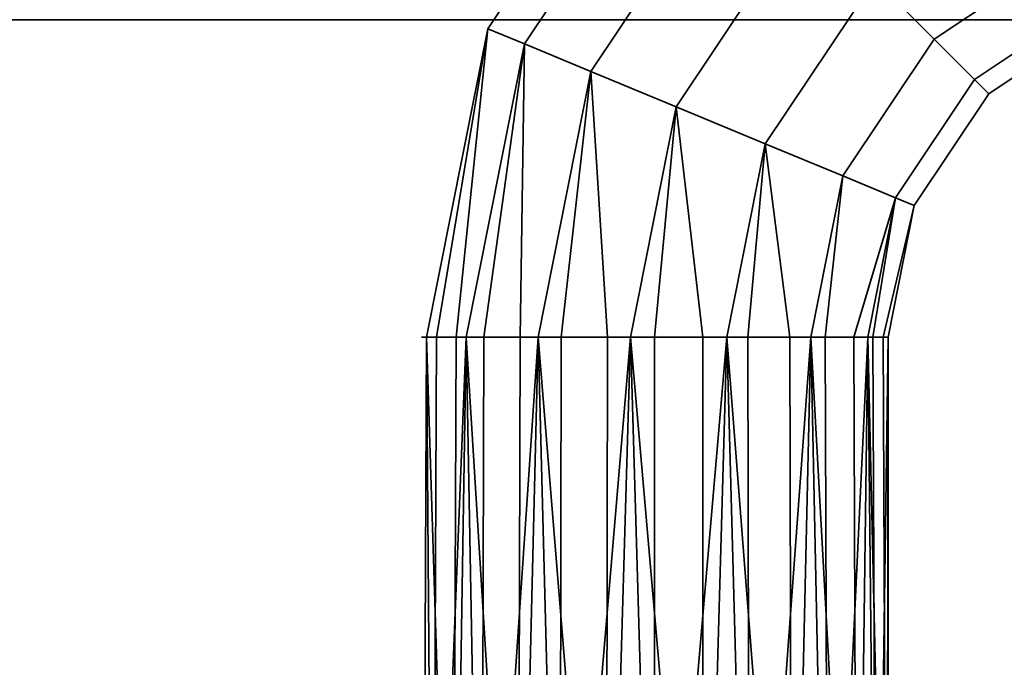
# Model space of a CAD drawing. Header units: millimetres. Extents: x -503 to 6703, y -110 to 193.
# Tile 744 of 1056: x 2620 to 2660, y 21 to 47. Entities that reach past the tile are written whole.
import ezdxf

# ---------------------------------------------------------------- set-up
doc = ezdxf.new("R2010")
doc.units = ezdxf.units.MM
doc.layers.add('151', color=7, linetype='Continuous', true_color=0xffffff)

# ---------------------------------------------------------------- blocks, each defined once
blk = doc.blocks.new('UG_SURFACE_003')
at = {"layer": '151', "color": 252, "linetype": 'Continuous', "lineweight": 35}
for points in [[(3602.5, -14, 2212.25), (3602.5, 174.4, 2212.25), (2397.5, 174.4, 2212.25), (2397.5, -14, 2212.25)], [(2547.5, -14, 2062.25), (2547.5, 174.4, 2062.25), (3452.5, 174.4, 2062.25), (3452.5, -14, 2062.25)]]:
    blk.add_3dface(points, dxfattribs=at)
blk = doc.blocks.new('UG_SURFACE_209')
at = {"layer": '151', "color": 252, "linetype": 'Continuous', "lineweight": 35}
for points in [[(2647.448, 56.052, 1098.416), (2640.688, 45.934, 1098.416), (2639.204, 46.549, 1102.025), (2646.312, 57.188, 1102.025)], [(2646.312, 57.188, 1102.025), (2639.204, 46.549, 1102.025), (2639.204, 46.549, 1105.975), (2646.312, 57.188, 1105.975)], [(2646.312, 57.188, 1105.975), (2639.204, 46.549, 1105.975), (2640.688, 45.934, 1109.584), (2647.448, 56.052, 1109.584)], [(2649.524, 53.976, 1095.773), (2643.4, 44.811, 1095.773), (2640.688, 45.934, 1098.416), (2647.448, 56.052, 1098.416)], [(2647.448, 56.052, 1109.584), (2640.688, 45.934, 1109.584), (2643.4, 44.811, 1112.227), (2649.524, 53.976, 1112.227)], [(2652.181, 51.319, 1094.552), (2646.871, 43.373, 1094.552), (2643.4, 44.811, 1095.773), (2649.524, 53.976, 1095.773)], [(2649.524, 53.976, 1112.227), (2643.4, 44.811, 1112.227), (2646.871, 43.373, 1113.448), (2652.181, 51.319, 1113.448)], [(2662.94, 49.838, 1096.94), (2657.378, 46.122, 1096.94), (2654.959, 48.541, 1094.965), (2661.63, 52.999, 1094.965)], [(2661.63, 52.999, 1113.035), (2654.959, 48.541, 1113.035), (2657.378, 46.122, 1111.06), (2662.94, 49.838, 1111.06)], [(2654.959, 48.541, 1094.965), (2650.501, 41.87, 1094.965), (2646.871, 43.373, 1094.552), (2652.181, 51.319, 1094.552)], [(2652.181, 51.319, 1113.448), (2646.871, 43.373, 1113.448), (2650.501, 41.87, 1113.035), (2654.959, 48.541, 1113.035)], [(2663.828, 47.693, 1100.136), (2659.02, 44.48, 1100.136), (2657.378, 46.122, 1096.94), (2662.94, 49.838, 1096.94)], [(2662.94, 49.838, 1111.06), (2657.378, 46.122, 1111.06), (2659.02, 44.48, 1107.864), (2663.828, 47.693, 1107.864)], [(2657.378, 46.122, 1096.94), (2653.662, 40.56, 1096.94), (2650.501, 41.87, 1094.965), (2654.959, 48.541, 1094.965)], [(2654.959, 48.541, 1113.035), (2650.501, 41.87, 1113.035), (2653.662, 40.56, 1111.06), (2657.378, 46.122, 1111.06)], [(2664.142, 46.934, 1104), (2659.6, 43.899, 1104), (2659.02, 44.48, 1100.136), (2663.828, 47.693, 1100.136)], [(2663.828, 47.693, 1107.864), (2659.02, 44.48, 1107.864), (2659.6, 43.899, 1104), (2664.142, 46.934, 1104)], [(2639.204, 46.549, 1105.975), (2636.708, 34, 1105.975), (2637.915, 34, 1108.687)], [(2639.204, 46.549, 1105.975), (2639.204, 46.549, 1102.025), (2636.708, 34, 1102.025), (2636.708, 34, 1104.993)], [(2637.107, 34, 1101.128), (2636.708, 34, 1102.025), (2639.204, 46.549, 1102.025)], [(2636.708, 34, 1104.993), (2636.708, 34, 1105.975), (2639.204, 46.549, 1105.975)], [(2639.204, 46.549, 1102.025), (2640.688, 45.934, 1098.416), (2638.314, 34, 1098.416), (2637.107, 34, 1101.128)], [(2637.915, 34, 1108.687), (2638.314, 34, 1109.584), (2640.688, 45.934, 1109.584), (2639.204, 46.549, 1105.975)], [(2659.02, 44.48, 1100.136), (2655.807, 39.672, 1100.136), (2653.662, 40.56, 1096.94), (2657.378, 46.122, 1096.94)], [(2657.378, 46.122, 1111.06), (2653.662, 40.56, 1111.06), (2655.807, 39.672, 1107.864), (2659.02, 44.48, 1107.864)], [(2640.688, 45.934, 1109.584), (2638.314, 34, 1109.584), (2640.52, 34, 1111.57)], [(2639.044, 34, 1097.759), (2638.314, 34, 1098.416), (2640.688, 45.934, 1098.416)], [(2640.688, 45.934, 1098.416), (2643.4, 44.811, 1095.773), (2641.25, 34, 1095.773), (2639.044, 34, 1097.759)], [(2640.52, 34, 1111.57), (2641.25, 34, 1112.227), (2643.4, 44.811, 1112.227), (2640.688, 45.934, 1109.584)], [(2643.4, 44.811, 1112.227), (2641.25, 34, 1112.227), (2644.073, 34, 1113.145)], [(2642.184, 34, 1095.469), (2641.25, 34, 1095.773), (2643.4, 44.811, 1095.773)], [(2643.4, 44.811, 1095.773), (2646.871, 43.373, 1094.552), (2645.007, 34, 1094.552), (2642.184, 34, 1095.469)], [(2644.073, 34, 1113.145), (2645.007, 34, 1113.448), (2646.871, 43.373, 1113.448), (2643.4, 44.811, 1112.227)], [(2659.6, 43.899, 1104), (2656.566, 39.358, 1104), (2655.807, 39.672, 1100.136), (2659.02, 44.48, 1100.136)], [(2659.02, 44.48, 1107.864), (2655.807, 39.672, 1107.864), (2656.566, 39.358, 1104), (2659.6, 43.899, 1104)], [(2646.871, 43.373, 1113.448), (2645.007, 34, 1113.448), (2647.959, 34, 1113.138)], [(2645.984, 34, 1094.655), (2645.007, 34, 1094.552), (2646.871, 43.373, 1094.552)], [(2646.871, 43.373, 1094.552), (2650.501, 41.87, 1094.965), (2648.936, 34, 1094.965), (2645.984, 34, 1094.655)], [(2647.959, 34, 1113.138), (2648.936, 34, 1113.035), (2650.501, 41.87, 1113.035), (2646.871, 43.373, 1113.448)], [(2650.501, 41.87, 1113.035), (2648.936, 34, 1113.035), (2651.506, 34, 1111.551)], [(2649.786, 34, 1095.456), (2648.936, 34, 1094.965), (2650.501, 41.87, 1094.965)], [(2650.501, 41.87, 1094.965), (2653.662, 40.56, 1096.94), (2652.357, 34, 1096.94), (2649.786, 34, 1095.456)], [(2651.506, 34, 1111.551), (2652.357, 34, 1111.06), (2653.662, 40.56, 1111.06), (2650.501, 41.87, 1113.035)], [(2655.807, 39.672, 1107.864), (2653.662, 40.56, 1111.06), (2652.357, 34, 1111.06), (2654.101, 34, 1108.659)], [(2652.934, 34, 1097.735), (2652.357, 34, 1096.94), (2653.662, 40.56, 1096.94)], [(2653.662, 40.56, 1096.94), (2655.807, 39.672, 1100.136), (2654.679, 34, 1100.136), (2652.934, 34, 1097.735)], [(2654.101, 34, 1108.659), (2654.679, 34, 1107.864), (2655.807, 39.672, 1107.864)], [(2656.566, 39.358, 1104), (2655.807, 39.672, 1107.864), (2654.679, 34, 1107.864), (2655.296, 34, 1104.961)], [(2654.883, 34, 1101.097), (2654.679, 34, 1100.136), (2655.807, 39.672, 1100.136)], [(2655.807, 39.672, 1100.136), (2656.566, 39.358, 1104), (2655.5, 34, 1104), (2654.883, 34, 1101.097)], [(2655.296, 34, 1104.961), (2655.5, 34, 1104), (2656.566, 39.358, 1104)], [(2636.708, 34, 1105.975), (2636.552, 0, 1104.993), (2637.773, 0, 1108.75)], [(2636.552, 0, 1104.993), (2636.708, 34, 1104.993), (2636.708, 34, 1102.025)], [(2636.708, 34, 1102.025), (2636.965, 0, 1101.064), (2636.552, 0, 1104.993)], [(2636.708, 34, 1105.975), (2636.708, 34, 1104.993), (2636.552, 0, 1104.993)], [(2637.773, 0, 1108.75), (2637.915, 34, 1108.687), (2636.708, 34, 1105.975)], [(2636.708, 34, 1102.025), (2637.107, 34, 1101.128), (2636.965, 0, 1101.064)], [(2636.965, 0, 1101.064), (2637.107, 34, 1101.128), (2638.314, 34, 1098.416)], [(2638.314, 34, 1098.416), (2638.94, 0, 1097.643), (2636.965, 0, 1101.064)], [(2638.314, 34, 1109.584), (2637.773, 0, 1108.75), (2640.416, 0, 1111.686)], [(2638.314, 34, 1109.584), (2637.915, 34, 1108.687), (2637.773, 0, 1108.75)], [(2640.416, 0, 1111.686), (2640.52, 34, 1111.57), (2638.314, 34, 1109.584)], [(2638.314, 34, 1098.416), (2639.044, 34, 1097.759), (2638.94, 0, 1097.643)], [(2638.94, 0, 1097.643), (2639.044, 34, 1097.759), (2641.25, 34, 1095.773)], [(2641.25, 34, 1095.773), (2642.136, 0, 1095.321), (2638.94, 0, 1097.643)], [(2641.25, 34, 1112.227), (2640.416, 0, 1111.686), (2644.025, 0, 1113.292)], [(2641.25, 34, 1112.227), (2640.52, 34, 1111.57), (2640.416, 0, 1111.686)], [(2644.025, 0, 1113.292), (2644.073, 34, 1113.145), (2641.25, 34, 1112.227)], [(2641.25, 34, 1095.773), (2642.184, 34, 1095.469), (2642.136, 0, 1095.321)], [(2642.136, 0, 1095.321), (2642.184, 34, 1095.469), (2645.007, 34, 1094.552)], [(2645.007, 34, 1094.552), (2646, 0, 1094.5), (2642.136, 0, 1095.321)], [(2645.007, 34, 1113.448), (2644.025, 0, 1113.292), (2647.975, 0, 1113.292)], [(2645.007, 34, 1113.448), (2644.073, 34, 1113.145), (2644.025, 0, 1113.292)], [(2647.975, 0, 1113.292), (2647.959, 34, 1113.138), (2645.007, 34, 1113.448)], [(2645.007, 34, 1094.552), (2645.984, 34, 1094.655), (2646, 0, 1094.5)], [(2646, 0, 1094.5), (2645.984, 34, 1094.655), (2648.936, 34, 1094.965)], [(2648.936, 34, 1094.965), (2649.864, 0, 1095.321), (2646, 0, 1094.5)], [(2648.936, 34, 1113.035), (2647.959, 34, 1113.138), (2647.975, 0, 1113.292)], [(2648.936, 34, 1113.035), (2647.975, 0, 1113.292), (2651.584, 0, 1111.686)], [(2651.584, 0, 1111.686), (2651.506, 34, 1111.551), (2648.936, 34, 1113.035)], [(2648.936, 34, 1094.965), (2649.786, 34, 1095.456), (2649.864, 0, 1095.321)], [(2649.864, 0, 1095.321), (2649.786, 34, 1095.456), (2652.357, 34, 1096.94)], [(2652.357, 34, 1096.94), (2653.06, 0, 1097.643), (2649.864, 0, 1095.321)], [(2652.357, 34, 1111.06), (2651.506, 34, 1111.551), (2651.584, 0, 1111.686)], [(2652.357, 34, 1111.06), (2651.584, 0, 1111.686), (2654.227, 0, 1108.75)], [(2654.227, 0, 1108.75), (2654.101, 34, 1108.659), (2652.357, 34, 1111.06)], [(2652.357, 34, 1096.94), (2652.934, 34, 1097.735), (2653.06, 0, 1097.643)], [(2653.06, 0, 1097.643), (2652.934, 34, 1097.735), (2654.679, 34, 1100.136)], [(2654.679, 34, 1100.136), (2655.035, 0, 1101.064), (2653.06, 0, 1097.643)], [(2654.679, 34, 1107.864), (2654.101, 34, 1108.659), (2654.227, 0, 1108.75)], [(2654.679, 34, 1107.864), (2654.227, 0, 1108.75), (2655.448, 0, 1104.993)], [(2655.448, 0, 1104.993), (2655.296, 34, 1104.961), (2654.679, 34, 1107.864)], [(2654.679, 34, 1100.136), (2654.883, 34, 1101.097), (2655.035, 0, 1101.064)], [(2655.035, 0, 1101.064), (2654.883, 34, 1101.097), (2655.5, 34, 1104)], [(2655.5, 34, 1104), (2655.5, 0, 1104), (2655.035, 0, 1101.064)], [(2655.5, 34, 1104), (2655.296, 34, 1104.961), (2655.448, 0, 1104.993)], [(2655.448, 0, 1104.993), (2655.5, 0, 1104), (2655.5, 34, 1104)]]:
    blk.add_3dface(points, dxfattribs=at)
blk = doc.blocks.new('UG_SURFACE_268')
at = {"layer": '151', "color": 252, "linetype": 'Continuous', "lineweight": 35}
for points in [[(2600.5, 7.25, 2006.75), (3399.5, 7.25, 2006.75), (3399.5, 46.92, 2006.75), (2600.5, 46.92, 2006.75)], [(2602, 7.25, 2005.25), (2602, 46.92, 2005.25), (3398, 46.92, 2005.25), (3398, 7.25, 2005.25)]]:
    blk.add_3dface(points, dxfattribs=at)

msp = doc.modelspace()

# ---------------------------------------------------------------- linework, layer by layer
at = {"layer": '151', "color": 252, "linetype": 'Continuous', "lineweight": -3, "true_color": 0x939598}
for p, q in [((3399.5, 46.92, 2006.75), (2600.5, 46.92, 2006.75)), ((3398, 46.92, 2005.25), (2602, 46.92, 2005.25))]:
    msp.add_line(p, q, dxfattribs=at)
at = {"layer": '151', "color": 252, "linetype": 'Continuous', "lineweight": -3, "true_color": 0x939598, "extrusion": (0, -1, 0)}
msp.add_circle((2646, 1104, -34), 9.5, dxfattribs=at)

# ---------------------------------------------------------------- block references
at = {"layer": '151', "color": 252, "linetype": 'Continuous', "lineweight": -3, "true_color": 0x939598}
for name in ['UG_SURFACE_003', 'UG_SURFACE_268', 'UG_SURFACE_209']:
    msp.add_blockref(name, (0, 0), dxfattribs=at)

doc.saveas('drawing.dxf')
